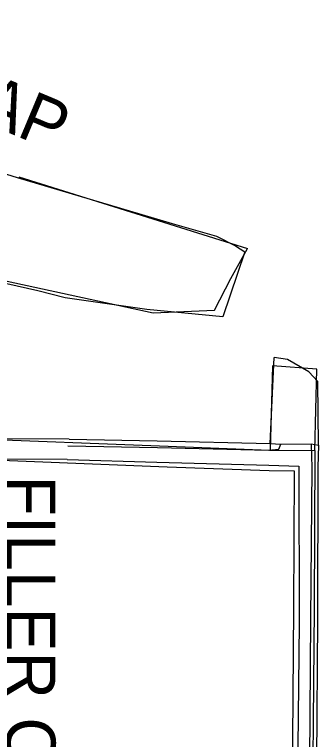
# Model space of a CAD drawing. Extents: x 588843 to 2552415, y 180129 to 269402.
# Drawn here: x 594626.6 to 594663.6, y 185042.3 to 185130.5 of the extents above; entities that cross this region are included whole.
import ezdxf

# ---------------------------------------------------------------- set-up
doc = ezdxf.new("R2010")
doc.units = 0
for name, color, linetype in [('E_DRN_RipRap', 7, 'Continuous'), ('E_DRN_RipRap_Text', 7, 'Continuous'), ('E_DWY', 7, 'Continuous'), ('E_MISCPROP_Text', 7, 'Continuous'), ('E_RDWY_AsphConc', 7, 'Continuous'), ('E_RDWY_C_and_G', 7, 'Continuous')]:
    doc.layers.add(name, color=color, linetype=linetype)

# ---------------------------------------------------------------- blocks, each defined once
blk = doc.blocks.new('FILT_5')
at = {"layer": 'E_MISCPROP_Text'}
blk.add_text('FILLER CAPS', height=12, dxfattribs=at).set_placement((10, -6))
blk = doc.blocks.new('RIPRT')
at = {"layer": 'E_DRN_RipRap_Text'}
blk.add_text('RIPRAP', height=12, dxfattribs=at).set_placement((-0.14, -3.59))

msp = doc.modelspace()

# ---------------------------------------------------------------- linework, layer by layer
at = {"layer": 'E_DRN_RipRap'}
for points in [[(594618.068, 185113.448), (594626.91, 185110.713), (594645.784, 185105.107), (594651.178, 185103.564), (594653.503, 185102.386), (594654.625, 185101.656), (594651.945, 185093.719), (594642.683, 185094.629), (594632.745, 185096.04), (594629.405, 185096.893), (594612.288, 185100.768)], [(594627.119, 185110.786), (594654.94, 185102.047)], [(594618.897, 185099.546), (594643.459, 185094.209), (594650.925, 185094.56), (594652.948, 185098.409), (594654.94, 185102.047)]]:
    msp.add_lwpolyline(points, dxfattribs=at)
at = {"layer": 'E_DWY'}
for points in [[(594663.155, 185077.463), (594663.422, 185087.352), (594658.013, 185087.773), (594657.722, 185077.505)], [(594633.227, 185078.857), (594617.409, 185078.891), (594605.154, 185079.15), (594593.364, 185079.545), (594579.134, 185079.935), (594566.02, 185080.339), (594556.853, 185080.689), (594547.397, 185079.193), (594537.291, 185077.792), (594532.649, 185077.448), (594529.768, 185077.437), (594512.584, 185077.426), (594499.423, 185077.414), (594490.182, 185077.478)], [(594601.199, 185079.22), (594619.967, 185078.968), (594645.279, 185077.971), (594657.638, 185077.506), (594663.155, 185077.463), (594663.079, 185058.235)], [(594632.999, 185076.345), (594617.357, 185076.392), (594605.086, 185076.651), (594593.288, 185077.046), (594579.061, 185077.436), (594565.934, 185077.84), (594557.002, 185078.182), (594547.764, 185076.72), (594537.556, 185075.305), (594532.746, 185074.948), (594529.773, 185074.937), (594512.586, 185074.926), (594499.416, 185074.914), (594490.164, 185074.978)], [(594601.166, 185076.72), (594619.901, 185076.469), (594645.183, 185075.472), (594657.581, 185075.006), (594660.645, 185074.982), (594660.579, 185058.245)], [(594660.579, 185058.256), (594660.308, 185026.174), (594660.23, 184969.362), (594660.087, 184919.848)], [(594663.079, 185058.235), (594662.808, 185026.161), (594662.73, 184969.357), (594662.587, 184919.84)]]:
    msp.add_lwpolyline(points, dxfattribs=at)
at = {"layer": 'E_RDWY_AsphConc'}
for points in [[(594657.72, 185078.289), (594658.188, 185088.775)], [(594663.606, 185078.1), (594663.542, 185085.842), (594662.446, 185087.02), (594659.817, 185088.517), (594658.188, 185088.775)]]:
    msp.add_lwpolyline(points, dxfattribs=at)
at = {"layer": 'E_RDWY_C_and_G'}
for points in [[(594633.227, 185078.857), (594643.939, 185078.643)], [(594633.092, 185078.029), (594643.985, 185077.816)], [(594643.939, 185078.643), (594657.72, 185078.289), (594659.023, 185078.209), (594662.721, 185078.261), (594663.606, 185078.1), (594663.54, 185075.427), (594663.488, 185056.878), (594663.249, 185022.452)], [(594643.985, 185077.816), (594657.503, 185077.493), (594658.786, 185077.638), (594659.023, 185078.209)], [(594662.721, 185078.261), (594662.804, 185075.344), (594662.64, 185056.902), (594662.404, 185022.444)], [(594632.999, 185076.345), (594643.897, 185076.037)], [(594643.897, 185076.037), (594657.538, 185075.686), (594661.229, 185075.539), (594661.255, 185056.39), (594660.883, 185022.572)]]:
    msp.add_lwpolyline(points, dxfattribs=at)

# ---------------------------------------------------------------- block references
at = {"layer": 'E_DRN_RipRap_Text', "xscale": 0.4999999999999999, "yscale": 0.49999999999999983, "rotation": -22.695353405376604}
msp.add_blockref('RIPRT', (594604.8, 185126.889), dxfattribs=at)
at = {"layer": 'E_MISCPROP_Text', "xscale": 0.5, "yscale": 0.5, "rotation": -89.98949477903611}
msp.add_blockref('FILT_5', (594628.563, 185079.397), dxfattribs=at)

doc.saveas('drawing.dxf')
